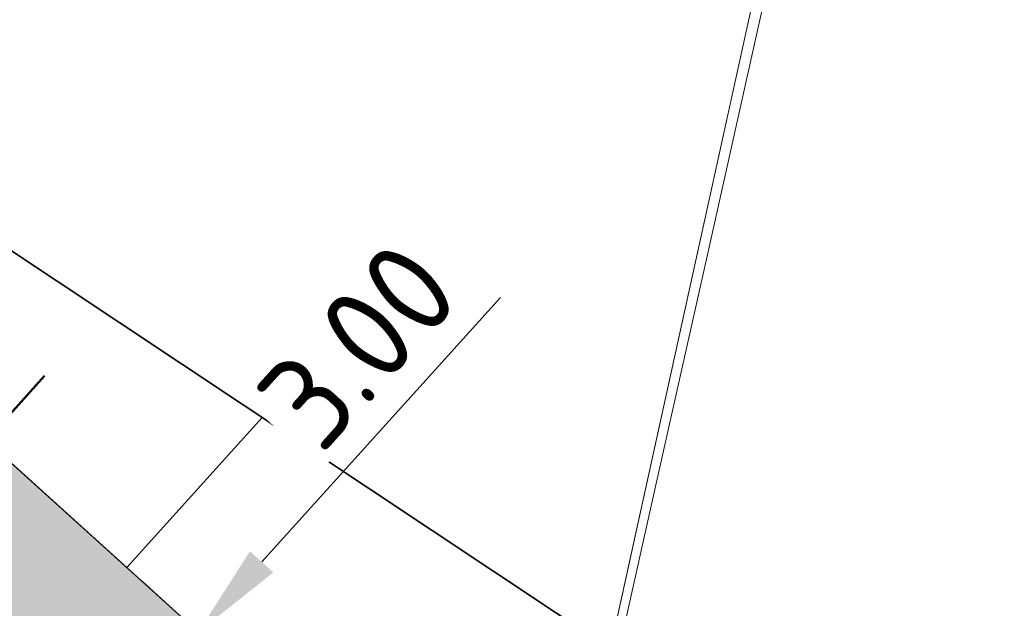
# Model space of a CAD drawing. Header units: metres. Extents: x 250001 to 257773, y 598992 to 609118.
# Tile 346 of 656: x 254897 to 254910, y 601052 to 601060. Entities that reach past the tile are written whole.
import ezdxf

# ---------------------------------------------------------------- set-up
doc = ezdxf.new("R2010")
doc.units = ezdxf.units.M
for name, color, linetype, lineweight in [('B-WE-GR-GRAS-GV', 252, 'Continuous', 13), ('B-WE-GW-GRONDWERKLIJN_TEEN-G', 90, 'Continuous', 18), ('N-WE-GW-TALUD_TEEN-G', 90, 'Continuous', 35), ('N-WE-GW-TALUDARCERING-S', 90, 'Continuous', 25), ('N-WE-GW-TALUDARCERING_KORT-G', 90, 'Continuous', 50), ('N-WE-GW-TALUDARCERING_LANG-G', 90, 'Continuous', 18), ('N-WE-VH-KANTVERHARDING-G', 210, 'Continuous', 35), ('N-WE-VH-VERHARDING_HALFVERHARDING-A', 252, 'Continuous', 18), ('X-XX-AL-AANKLEDING-M', 7, 'Continuous', 18), ('X-XX-AL-REFERENTIE-G', 7, 'Continuous', 18)]:
    doc.layers.add(name, color=color, linetype=linetype, lineweight=lineweight)
doc.layers.add('HULPLIJN', color=220, linetype='Continuous', plot=False)
doc.layers.add('HULPLIJN ARCERING', color=220, linetype='Continuous', plot=False)
doc.styles.add('NLCS-ISO-ANNOTATIEF-T25', font='NLCS-ISO.ttf', dxfattribs={"height": 2.5})
doc.dimstyles.new('NLCS-ANNOTATIEF-T25-PIJL_L2_H2', dxfattribs={"dimtxt": 2.5, "dimasz": 2.5, "dimexe": 2, "dimexo": 2, "dimgap": 0.7, "dimtad": 1, "dimzin": 0, "dimdsep": 46, "dimtxsty": 'NLCS-ISO-ANNOTATIEF-T25', "dimcen": 0, "dimdle": 2, "dimclrd": 256, "dimclre": 256, "dimclrt": 256, "dimazin": 0, "dimtfac": 1, "dimtdec": 3, "dimtofl": 0, "dimtmove": 0, "dimatfit": 3, "dimfxl": 2, "dimfxlon": 1, "dimtfillclr": 256, "dimtolj": 1, "dimtzin": 0, "dimlwd": -1, "dimlwe": -1, "dimarcsym": 0})

# ---------------------------------------------------------------- blocks, each defined once
blk = doc.blocks.new('BS2021-132-Xref-inmeting-2d-20210906')
at = {"layer": 'B-WE-GW-GRONDWERKLIJN_TEEN-G'}
blk.add_lwpolyline([(254901.295, 601035.041), (254902.251, 601039.318), (254902.982, 601042.933), (254903.712, 601046.549), (254904.443, 601050.164), (254905.189, 601053.499), (254905.936, 601056.833), (254906.682, 601060.168), (254907.577, 601064.048), (254908.471, 601067.927), (254909.366, 601071.807), (254910.292, 601075.962), (254911.217, 601080.117), (254912.2, 601084.561), (254913.183, 601089.006), (254914.113, 601093.76), (254915.043, 601098.513), (254915.687, 601102.071), (254916.332, 601105.63), (254916.977, 601109.188), (254918.144, 601113.1)], dxfattribs=at)
blk = doc.blocks.new('BS2021-132-Xref-BGT-GRIJS-20210617-aangepast')
at = {"layer": 'B-WE-GR-GRAS-GV', "flags": 128}
for points in [[(254871.697, 600901.949), (254875.333, 600918.394), (254873.455, 600925.214), (254874.723, 600930.976), (254879.26, 600936.241), (254920.515, 601123.706), (254899.046, 601128.511), (254876.413, 601025.664), (254848.471, 600898.532)], [(254876.737, 600900.841), (254880.372, 600917.285), (254878.494, 600924.105), (254878.581, 600924.498), (254879.655, 600929.381), (254879.762, 600929.867), (254884.3, 600935.132), (254925.551, 601122.578), (254920.515, 601123.706), (254879.26, 600936.241), (254874.723, 600930.976), (254873.455, 600925.214), (254875.333, 600918.394), (254871.697, 600901.949)]]:
    blk.add_lwpolyline(points, dxfattribs=at)
blk = doc.blocks.new('*D196')
at = {"layer": 'Defpoints', "color": 0, "transparency": 16777216}
for p in [(254899.209, 601051.833), (254899.778, 601051.319), (254897.767, 601049.093)]:
    blk.add_point(p, dxfattribs=at)
at = {"layer": 'X-XX-AL-AANKLEDING-M', "transparency": 16777216}
for p, q in [((254900.047, 601052.761), (254903.198, 601056.248)), ((254899.209, 601051.833), (254898.467, 601052.504)), ((254897.197, 601049.607), (254896.455, 601050.278)), ((254896.359, 601048.68), (254895.521, 601047.753))]:
    blk.add_line(p, q, dxfattribs=at)
for points in [[(254899.892, 601052.9), (254900.201, 601052.621), (254899.209, 601051.833)], [(254896.205, 601048.82), (254896.514, 601048.54), (254897.197, 601049.607)]]:
    blk.add_solid(points, dxfattribs=at)
at = {"layer": 'X-XX-AL-AANKLEDING-M', "transparency": 16777216, "insert": (254901.318, 601055.622), "char_height": 1.25, "attachment_point": 5, "rotation": 47.8988, "style": 'NLCS-ISO-ANNOTATIEF-T25', "bg_fill": 3, "box_fill_scale": 1.1, "bg_fill_color": 256, "bg_fill_true_color": 13158600, "bg_fill_transparency": 0}
blk.add_mtext('\\A1;3.00', dxfattribs=at)
blk = doc.blocks.new('*U252')
at = {"layer": 'N-WE-GW-TALUDARCERING_KORT-G'}
blk.add_line((254896.41, 601054.362), (254897.179, 601055.214), dxfattribs=at)
at = {"layer": 'N-WE-GW-TALUDARCERING_LANG-G'}
blk.add_line((254898.265, 601052.686), (254900.053, 601054.665), dxfattribs=at)

msp = doc.modelspace()

# ---------------------------------------------------------------- hatches: boundary and pattern name
at = {"layer": 'N-WE-VH-VERHARDING_HALFVERHARDING-A'}
h = msp.add_hatch(dxfattribs=at)
h.set_pattern_fill('AVH-HALFVERHARDING-SO', color=256, pattern_type=2)
h.set_pattern_definition([(50, (254847.808, 601253.6878), (3.5863, -0.31376), [0.375, -4.125]), (355, (254847.808, 601253.688), (-0.693757, 3.76096), [0.3, -3.3]), (100.4514, (254848.107, 601253.6617), (2.892547, 3.4472), [0.3187, -3.50571]), (46.1842, (254847.808, 601254.688), (5.336205, -0.827595), [0.5625, -6.1875]), (96.6356, (254848.253, 601254.619), (4.67331, 4.87059), [0.47805, -5.25856]), (351.1842, (254847.808, 601254.688), (4.67331, 4.87059), [0.45, -4.95]), (21, (254848.308, 601254.4378), (2.984535, -2.013094), [0.375, -4.125]), (326, (254848.308, 601254.438), (1.216577, 3.62575), [0.3, -3.3]), (71.4514, (254848.557, 601254.27), (4.201113, 1.61265), [0.3187, -3.50571]), (37.5, (254847.8081, 601253.6878), (0.060799, 1.664469), [0, -3.26, 0, -3.35, 0, -3.3125]), (7.5, (254847.8081, 601253.6878), (1.315348, 1.972059), [0, -1.91, 0, -3.185, 0, -1.2625]), (327.5, (254846.6931, 601253.6878), (2.669112, -0.112774), [0, -1.25, 0, -3.9, 0, -5.175]), (317.5, (254846.193, 601253.6878), (2.91593, 0.500525), [0, -1.625, 0, -2.59, 0, -3.675])])
edge = h.paths.add_edge_path()
edge.add_line((254940.453, 601403.428), (254953.354, 601350.437))
edge.add_line((254953.354, 601350.437), (254909.724, 601236.445))
edge.add_line((254909.724, 601236.445), (254860.942, 601247.384))
edge.add_line((254860.942, 601247.384), (254858.098, 601234.699))
edge.add_line((254858.098, 601234.699), (254835.655, 601239.732))
edge.add_line((254835.655, 601239.732), (254832.373, 601225.095))
edge.add_line((254832.373, 601225.095), (254827.997, 601205.58))
edge.add_line((254827.997, 601205.58), (254825.07, 601206.236))
edge.add_line((254825.07, 601206.236), (254814.998, 601161.32))
edge.add_arc((254839.392, 601155.85), 25, 167.3609, 205.6595)
edge.add_line((254816.857, 601145.024), (254830.669, 601116.272))
edge.add_arc((254853.204, 601127.098), 25, 205.6595, 227.8988)
edge.add_line((254836.443, 601108.549), (254908.727, 601043.233))
edge.add_line((254908.727, 601043.233), (254908.681, 601043.024))
edge.add_line((254908.681, 601043.024), (254907.645, 601038.26))
edge.add_line((254907.645, 601038.26), (254907.388, 601037.1))
edge.add_line((254907.388, 601037.1), (254905.454, 601042.146))
edge.add_line((254905.454, 601042.146), (254833.994, 601106.718))
edge.add_arc((254850.755, 601125.267), 25, 205.6595, 227.8988, ccw=False)
edge.add_line((254828.221, 601114.442), (254813.003, 601146.119))
edge.add_arc((254835.538, 601156.944), 25, 167.3609, 205.6595, ccw=False)
edge.add_line((254811.144, 601162.414), (254823.355, 601216.869))
edge.add_arc((254798.96, 601222.339), 25, 347.3609, 437.3609)
edge.add_line((254804.431, 601246.734), (254797.6, 601248.265))
edge.add_line((254797.6, 601248.265), (254798.913, 601254.12))
edge.add_line((254798.913, 601254.12), (254820.38, 601249.306))
edge.add_arc((254822.568, 601259.064), 10, 257.3609, 347.3609)
edge.add_line((254832.326, 601256.876), (254837.577, 601280.294))
edge.add_line((254837.577, 601280.294), (254866.85, 601273.73))
edge.add_line((254866.85, 601273.73), (254862.036, 601252.263))
edge.add_line((254862.036, 601252.263), (254885.508, 601247))
edge.add_arc((254890.978, 601271.394), 25, 257.3609, 339.0559)
edge.add_line((254914.326, 601262.457), (254945.341, 601343.491))
edge.add_arc((254921.993, 601352.427), 25, 339.0559, 373.6831)
edge.add_line((254946.283, 601358.341), (254935.724, 601401.715))
edge.add_line((254935.724, 601401.715), (254940.453, 601403.428))

# ---------------------------------------------------------------- linework, layer by layer
at = {"layer": 'HULPLIJN', "flags": 128}
msp.add_lwpolyline([(254908.727, 601043.233), (254884.998, 601064.674)], dxfattribs=at)
at = {"layer": 'HULPLIJN ARCERING', "flags": 128}
msp.add_lwpolyline([(254830.669, 601116.272, 0.097343), (254836.443, 601108.549), (254908.727, 601043.233), (254908.681, 601043.024), (254907.645, 601038.26), (254907.388, 601037.1), (254905.454, 601042.146), (254833.994, 601106.718, -0.097343), (254828.221, 601114.442)], format="xyb", dxfattribs=at)
at = {"layer": 'N-WE-GW-TALUD_TEEN-G', "flags": 128}
msp.add_lwpolyline([(254908.727, 601043.233), (254904.752, 601051.542), (254884.998, 601064.674)], dxfattribs=at)
at = {"layer": 'N-WE-VH-KANTVERHARDING-G', "flags": 128}
msp.add_lwpolyline([(254940.453, 601403.428), (254953.354, 601350.437), (254909.724, 601236.445), (254860.942, 601247.384), (254858.098, 601234.699), (254835.655, 601239.732), (254827.997, 601205.58), (254825.07, 601206.236), (254814.998, 601161.32, 0.168682), (254816.857, 601145.024), (254830.669, 601116.272, 0.097343), (254836.443, 601108.549), (254908.727, 601043.233)], format="xyb", dxfattribs=at)

# ---------------------------------------------------------------- block references
at = {"layer": 'N-WE-GW-TALUDARCERING-S'}
msp.add_blockref('*U252', (0, 0), dxfattribs=at)
at = {"layer": 'X-XX-AL-REFERENTIE-G'}
for name in ['BS2021-132-Xref-BGT-GRIJS-20210617-aangepast', 'BS2021-132-Xref-inmeting-2d-20210906']:
    msp.add_blockref(name, (0, 0), dxfattribs=at)

# ---------------------------------------------------------------- next in the draw order: dimensions: what is measured, and where the dimension line sits
at = {"layer": 'X-XX-AL-AANKLEDING-M'}
dim = msp.add_aligned_dim(p1=(254897.767, 601049.093), p2=(254899.778, 601051.319), distance=0.767, dimstyle='NLCS-ANNOTATIEF-T25-PIJL_L2_H2', override={"dimtfill": 1}, dxfattribs=at)
dim.commit()
dim.dimension.update_dxf_attribs({"geometry": '*D196', "text_midpoint": (254901.318, 601055.622)})

doc.saveas('drawing.dxf')
